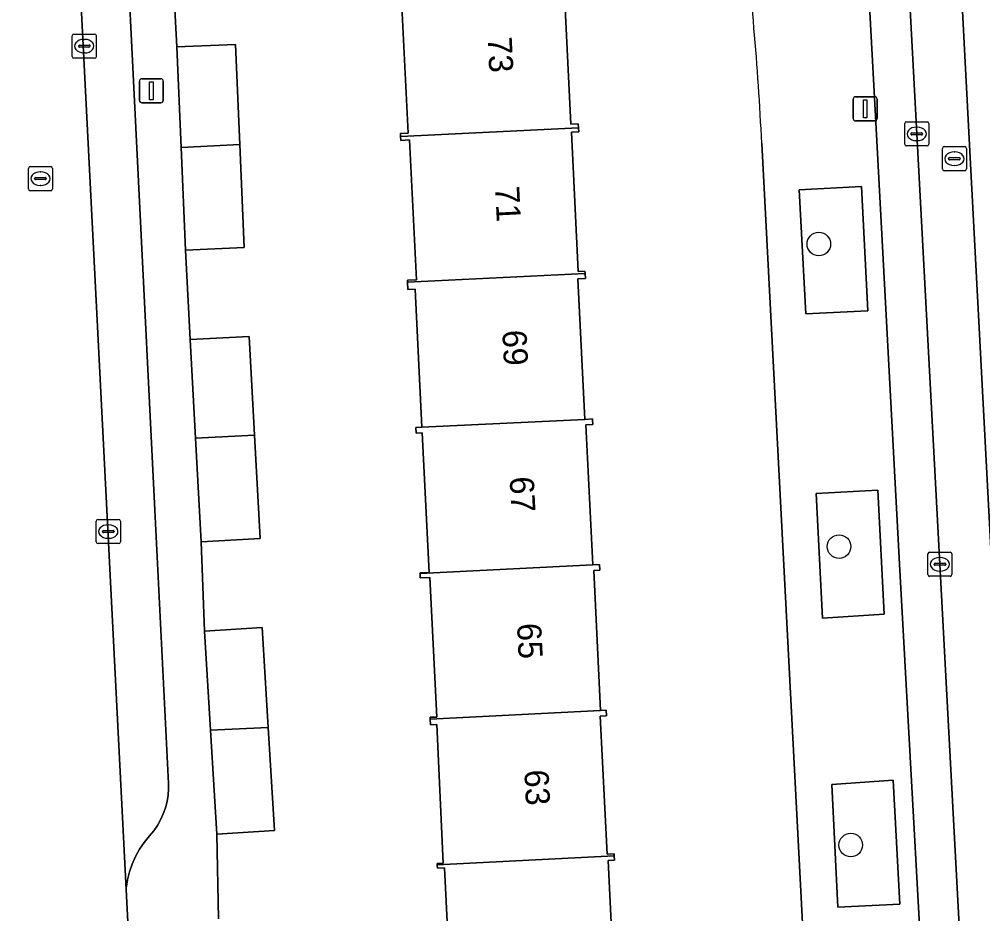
# Model space of a CAD drawing. Extents: x 161084 to 161928, y 385354 to 386522.
# Drawn here: x 161592.17 to 161632.1, y 385691.82 to 385728.91 of the extents above; entities that cross this region are included whole.
import ezdxf

# ---------------------------------------------------------------- set-up
doc = ezdxf.new("R2010")
doc.units = 0
for name, color, linetype in [('IMGEO_Boom', 7, 'Continuous'), ('IMGEO_Erf', 7, 'Continuous'), ('IMGEO_Fietspad_gesloten', 7, 'Continuous'), ('IMGEO_Groenvoorziening', 7, 'Continuous'), ('IMGEO_Kolk', 7, 'Continuous'), ('IMGEO_Lichtmast', 7, 'Continuous'), ('IMGEO_Pand', 7, 'Continuous'), ('IMGEO_Pand_nummerreeks', 7, 'Continuous'), ('IMGEO_Parkeervlak_open', 7, 'Continuous'), ('IMGEO_Rijbaan_lokaal_gesloten', 7, 'Continuous'), ('IMGEO_Rijbaan_lokaal_open', 7, 'Continuous'), ('IMGEO_Rioolput', 7, 'Continuous'), ('IMGEO_Voetpad_open', 7, 'Continuous')]:
    doc.layers.add(name, color=color, linetype=linetype)

msp = doc.modelspace()

# ---------------------------------------------------------------- linework, layer by layer
at = {"layer": 'IMGEO_Boom'}
for centre in [(161625.306, 385719.592), (161626.145, 385707.048), (161626.63, 385694.672)]:
    msp.add_circle(centre, 0.489, dxfattribs=at)
at = {"layer": 'IMGEO_Erf'}
for points in [[(161598.503, 385731.422), (161598.703, 385727.765), (161601.132, 385727.867), (161601.306, 385723.716), (161601.485, 385719.446), (161599.056, 385719.344), (161599.256, 385715.629), (161601.691, 385715.761), (161601.913, 385711.664), (161602.146, 385707.376), (161599.711, 385707.244), (161599.85, 385703.546), (161602.235, 385703.69), (161602.484, 385699.552), (161602.742, 385695.272), (161600.356, 385695.128), (161600.419, 385691.609)], [(161609.187, 385705.771), (161608.788, 385705.751), (161608.78, 385705.926), (161608.778, 385705.962), (161609.16, 385705.979), (161608.872, 385711.763), (161608.62, 385711.751), (161608.608, 385711.985), (161608.859, 385711.998), (161608.574, 385717.717), (161608.276, 385717.702), (161608.26, 385718.01), (161608.256, 385718.093), (161608.635, 385718.113), (161608.347, 385723.909), (161607.977, 385723.89), (161607.969, 385724.049), (161607.963, 385724.177), (161608.292, 385724.194), (161608.002, 385730.011)], [(161614.752, 385730.23), (161615.034, 385724.565), (161615.337, 385724.58), (161615.345, 385724.418), (161615.354, 385724.248), (161615.051, 385724.233), (161615.338, 385718.458), (161615.614, 385718.472), (161615.619, 385718.377), (161615.63, 385718.164), (161615.322, 385718.149), (161615.612, 385712.323), (161615.925, 385712.339), (161615.928, 385712.285), (161615.937, 385712.11), (161615.647, 385712.095), (161615.935, 385706.295), (161616.216, 385706.309), (161616.228, 385706.073), (161615.975, 385706.06), (161616.264, 385700.252), (161616.49, 385700.263), (161616.501, 385700.034), (161616.243, 385700.021), (161616.528, 385694.29), (161616.823, 385694.304), (161616.827, 385694.219), (161616.835, 385694.047), (161616.574, 385694.034), (161616.859, 385688.306)], [(161624.707, 385689.842), (161622.942, 385723.766)], [(161610.079, 385687.865), (161609.787, 385693.727), (161609.497, 385693.713), (161609.49, 385693.853), (161609.487, 385693.91), (161609.74, 385693.923), (161609.473, 385699.674), (161609.207, 385699.661), (161609.196, 385699.893), (161609.193, 385699.967), (161609.475, 385699.98), (161609.187, 385705.771)]]:
    msp.add_lwpolyline(points, dxfattribs=at)
msp.add_arc((161500.031, 385717.892), 123.051, 2.73634, 7.20003, dxfattribs=at)
at = {"layer": 'IMGEO_Fietspad_gesloten'}
for points in [[(161634.689, 385664.208), (161632.458, 385706.428), (161631.543, 385723.975), (161630.585, 385742.201), (161628.718, 385742.073)], [(161628.468, 385740.945), (161629.366, 385724.162), (161630.325, 385706.314), (161631.373, 385686.697), (161631.688, 385680.494)]]:
    msp.add_lwpolyline(points, dxfattribs=at)
at = {"layer": 'IMGEO_Groenvoorziening'}
for points in [[(161627.343, 385716.826), (161627.075, 385721.983), (161624.493, 385721.842), (161624.769, 385716.701)], [(161628.016, 385704.242), (161627.758, 385709.384), (161625.192, 385709.252), (161625.454, 385704.077)], [(161628.665, 385692.221), (161628.393, 385697.356), (161625.842, 385697.181), (161626.097, 385692.093)]]:
    msp.add_lwpolyline(points, close=True, dxfattribs=at)
at = {"layer": 'IMGEO_Kolk'}
for p, q in [((161594.361, 385727.373), (161594.361, 385728.225)), ((161594.436, 385728.299), (161595.288, 385728.299)), ((161594.849, 385728.079), (161594.874, 385728.079)), ((161595.362, 385728.225), (161595.362, 385727.373)), ((161594.62, 385727.793), (161594.62, 385727.805)), ((161595.058, 385727.756), (161594.66, 385727.756)), ((161594.663, 385727.842), (161595.061, 385727.842)), ((161595.104, 385727.805), (161595.104, 385727.793)), ((161595.288, 385727.299), (161594.436, 385727.299)), ((161594.872, 385727.519), (161594.847, 385727.519)), ((161628.865, 385723.736), (161628.865, 385724.588)), ((161628.94, 385724.662), (161629.792, 385724.662)), ((161629.353, 385724.442), (161629.378, 385724.442)), ((161629.866, 385724.588), (161629.866, 385723.736)), ((161629.124, 385724.156), (161629.124, 385724.168)), ((161629.562, 385724.119), (161629.164, 385724.119)), ((161629.167, 385724.205), (161629.565, 385724.205)), ((161629.608, 385724.168), (161629.608, 385724.156)), ((161629.792, 385723.662), (161628.94, 385723.662)), ((161629.376, 385723.882), (161629.351, 385723.882)), ((161595.358, 385707.246), (161595.358, 385708.098)), ((161595.433, 385708.172), (161596.285, 385708.172)), ((161596.359, 385708.098), (161596.359, 385707.246)), ((161595.617, 385707.666), (161595.617, 385707.678)), ((161596.055, 385707.629), (161595.657, 385707.629)), ((161595.66, 385707.715), (161596.058, 385707.715)), ((161595.846, 385707.952), (161595.871, 385707.952)), ((161596.101, 385707.678), (161596.101, 385707.666)), ((161595.869, 385707.392), (161595.844, 385707.392)), ((161596.285, 385707.172), (161595.433, 385707.172)), ((161629.899, 385706.814), (161630.751, 385706.814)), ((161629.824, 385705.888), (161629.824, 385706.74)), ((161630.312, 385706.594), (161630.337, 385706.594)), ((161630.825, 385706.74), (161630.825, 385705.888)), ((161630.083, 385706.308), (161630.083, 385706.32)), ((161630.521, 385706.271), (161630.123, 385706.271)), ((161630.126, 385706.357), (161630.524, 385706.357)), ((161630.335, 385706.034), (161630.31, 385706.034)), ((161630.567, 385706.32), (161630.567, 385706.308)), ((161630.751, 385705.814), (161629.899, 385705.814))]:
    msp.add_line(p, q, dxfattribs=at)
for points in [[(161594.361, 385727.373), (161594.361, 385728.225)], [(161594.436, 385728.299), (161595.288, 385728.299)], [(161595.362, 385728.225), (161595.362, 385727.373)], [(161595.288, 385727.299), (161594.436, 385727.299)], [(161628.865, 385723.736), (161628.865, 385724.588)], [(161628.94, 385724.662), (161629.792, 385724.662)], [(161629.866, 385724.588), (161629.866, 385723.736)], [(161629.792, 385723.662), (161628.94, 385723.662)], [(161595.358, 385707.246), (161595.358, 385708.098)], [(161595.433, 385708.172), (161596.285, 385708.172)], [(161596.359, 385708.098), (161596.359, 385707.246)], [(161596.285, 385707.172), (161595.433, 385707.172)], [(161629.899, 385706.814), (161630.751, 385706.814)], [(161629.824, 385705.888), (161629.824, 385706.74)], [(161630.825, 385706.74), (161630.825, 385705.888)], [(161630.751, 385705.814), (161629.899, 385705.814)]]:
    msp.add_lwpolyline(points, dxfattribs=at)
for centre, radius, start, end in [((161594.438, 385728.223), 0.0765, 91.552, 178.448), ((161594.438, 385728.223), 0.0765, 91.552, 178.448), ((161595.286, 385728.223), 0.0765, 1.552, 88.448), ((161595.286, 385728.223), 0.0765, 1.552, 88.448), ((161594.66, 385727.802), 0.0403, 85.8775, 175.7526), ((161594.657, 385727.792), 0.0366, 178.938, 274.7102), ((161595.061, 385727.799), 0.043, 264.8664, 352.4533), ((161595.065, 385727.804), 0.0386, 1.7309, 96.639), ((161594.438, 385727.375), 0.0765, 181.552, 268.448), ((161594.438, 385727.375), 0.0765, 181.552, 268.448), ((161595.286, 385727.375), 0.0765, 271.552, 358.448), ((161595.286, 385727.375), 0.0765, 271.552, 358.448), ((161628.942, 385724.586), 0.0765, 91.552, 178.448), ((161628.942, 385724.586), 0.0765, 91.552, 178.448), ((161629.79, 385724.586), 0.0765, 1.552, 88.448), ((161629.79, 385724.586), 0.0765, 1.552, 88.448), ((161629.164, 385724.165), 0.0403, 85.8775, 175.7526), ((161629.161, 385724.155), 0.0366, 178.938, 274.7102), ((161629.565, 385724.162), 0.043, 264.8664, 352.4533), ((161629.569, 385724.167), 0.0386, 1.7309, 96.639), ((161628.942, 385723.738), 0.0765, 181.552, 268.448), ((161628.942, 385723.738), 0.0765, 181.552, 268.448), ((161629.79, 385723.738), 0.0765, 271.552, 358.448), ((161629.79, 385723.738), 0.0765, 271.552, 358.448), ((161595.435, 385708.096), 0.0765, 91.552, 178.448), ((161595.435, 385708.096), 0.0765, 91.552, 178.448), ((161596.283, 385708.096), 0.0765, 1.552, 88.448), ((161596.283, 385708.096), 0.0765, 1.552, 88.448), ((161595.657, 385707.675), 0.0403, 85.8775, 175.7526), ((161595.654, 385707.665), 0.0366, 178.938, 274.7102), ((161596.058, 385707.672), 0.043, 264.8664, 352.4533), ((161596.062, 385707.677), 0.0386, 1.7309, 96.639), ((161595.435, 385707.248), 0.0765, 181.552, 268.448), ((161595.435, 385707.248), 0.0765, 181.552, 268.448), ((161596.283, 385707.248), 0.0765, 271.552, 358.448), ((161596.283, 385707.248), 0.0765, 271.552, 358.448), ((161629.901, 385706.738), 0.0765, 91.552, 178.448), ((161629.901, 385706.738), 0.0765, 91.552, 178.448), ((161630.749, 385706.738), 0.0765, 1.552, 88.448), ((161630.749, 385706.738), 0.0765, 1.552, 88.448), ((161630.123, 385706.317), 0.0403, 85.8775, 175.7526), ((161630.12, 385706.307), 0.0366, 178.938, 274.7102), ((161630.524, 385706.314), 0.043, 264.8664, 352.4533), ((161630.528, 385706.319), 0.0386, 1.7309, 96.639), ((161629.901, 385705.89), 0.0765, 181.552, 268.448), ((161629.901, 385705.89), 0.0765, 181.552, 268.448), ((161630.749, 385705.89), 0.0765, 271.552, 358.448), ((161630.749, 385705.89), 0.0765, 271.552, 358.448)]:
    msp.add_arc(centre, radius, start, end, dxfattribs=at)
for centre, major_axis, ratio, start_param, end_param in [((161594.848, 385727.799), (-0.387, 0.002), 0.722429, 4.712389, 7.853982), ((161594.873, 385727.799), (-0.39, 0.002), 0.717154, 1.570796, 4.712389), ((161629.352, 385724.162), (-0.387, 0.002), 0.722429, 4.712389, 7.853982), ((161629.377, 385724.162), (-0.39, 0.002), 0.717154, 1.570796, 4.712389), ((161595.845, 385707.672), (-0.387, 0.002), 0.722429, 4.712389, 7.853982), ((161595.87, 385707.672), (-0.39, 0.002), 0.717154, 1.570796, 4.712389), ((161630.311, 385706.314), (-0.387, 0.002), 0.722429, 4.712389, 7.853982), ((161630.336, 385706.314), (-0.39, 0.002), 0.717154, 1.570796, 4.712389)]:
    msp.add_ellipse(centre, major_axis=major_axis, ratio=ratio, start_param=start_param, end_param=end_param, dxfattribs=at)
at = {"layer": 'IMGEO_Lichtmast'}
for p, q in [((161597.146, 385725.55), (161597.146, 385726.35)), ((161597.146, 385726.35), (161597.146, 385725.55)), ((161597.246, 385726.45), (161598.036, 385726.45)), ((161598.036, 385726.45), (161597.246, 385726.45)), ((161598.136, 385726.35), (161598.136, 385725.55)), ((161598.136, 385725.55), (161598.136, 385726.35)), ((161626.733, 385724.799), (161626.733, 385725.599)), ((161626.733, 385725.599), (161626.733, 385724.799)), ((161626.833, 385725.699), (161627.623, 385725.699)), ((161627.623, 385725.699), (161626.833, 385725.699)), ((161627.723, 385725.599), (161627.723, 385724.799)), ((161627.723, 385724.799), (161627.723, 385725.599)), ((161598.036, 385725.45), (161597.246, 385725.45)), ((161597.246, 385725.45), (161598.036, 385725.45)), ((161627.623, 385724.699), (161626.833, 385724.699)), ((161626.833, 385724.699), (161627.623, 385724.699))]:
    msp.add_line(p, q, dxfattribs=at)
for points in [[(161597.566, 385726.325), (161597.716, 385726.325), (161597.716, 385725.575), (161597.566, 385725.575), (161597.566, 385726.325)], [(161627.153, 385725.574), (161627.303, 385725.574), (161627.303, 385724.824), (161627.153, 385724.824), (161627.153, 385725.574)]]:
    msp.add_lwpolyline(points, dxfattribs=at)
for centre, start, end in [((161597.246, 385726.35), 90, 180), ((161597.246, 385726.35), 90, 180), ((161598.036, 385726.35), 0, 90), ((161598.036, 385726.35), 360, 90), ((161597.246, 385725.55), 180, 270), ((161597.246, 385725.55), 180, 270), ((161598.036, 385725.55), 270, 0), ((161598.036, 385725.55), 270, 0), ((161626.833, 385725.599), 90, 180), ((161626.833, 385725.599), 90, 180), ((161627.623, 385725.599), 0, 90), ((161627.623, 385725.599), 360, 90), ((161626.833, 385724.799), 180, 270), ((161626.833, 385724.799), 180, 270), ((161627.623, 385724.799), 270, 0), ((161627.623, 385724.799), 270, 0)]:
    msp.add_arc(centre, 0.1, start, end, dxfattribs=at)
at = {"layer": 'IMGEO_Pand'}
for points in [[(161614.752, 385730.23), (161615.046, 385730.245), (161615.035, 385730.457), (161607.635, 385730.088), (161607.64, 385729.994), (161608.002, 385730.011), (161608.292, 385724.194), (161607.963, 385724.177), (161607.969, 385724.049), (161615.345, 385724.418), (161615.337, 385724.58), (161615.034, 385724.565)], [(161598.878, 385723.594), (161601.306, 385723.716), (161601.132, 385727.867), (161598.703, 385727.765)], [(161615.051, 385724.233), (161615.354, 385724.248), (161615.345, 385724.418), (161607.969, 385724.049), (161607.977, 385723.89), (161608.347, 385723.909), (161608.635, 385718.113), (161608.256, 385718.093), (161608.26, 385718.01), (161615.619, 385718.377), (161615.614, 385718.472), (161615.338, 385718.458)], [(161599.056, 385719.344), (161601.485, 385719.446), (161601.306, 385723.716), (161598.878, 385723.594)], [(161615.612, 385712.323), (161615.322, 385718.149), (161615.63, 385718.164), (161615.619, 385718.377), (161608.26, 385718.01), (161608.276, 385717.702), (161608.574, 385717.717), (161608.859, 385711.998)], [(161599.478, 385711.547), (161601.913, 385711.664), (161601.691, 385715.761), (161599.256, 385715.629)], [(161615.647, 385712.095), (161615.937, 385712.11), (161615.928, 385712.285), (161615.925, 385712.339), (161615.612, 385712.323), (161608.859, 385711.998), (161608.608, 385711.985), (161608.62, 385711.751), (161608.872, 385711.763), (161609.16, 385705.979), (161608.778, 385705.962), (161608.78, 385705.926), (161615.935, 385706.295)], [(161599.711, 385707.244), (161602.146, 385707.376), (161601.913, 385711.664), (161599.478, 385711.547)], [(161615.975, 385706.06), (161616.228, 385706.073), (161616.216, 385706.309), (161615.935, 385706.295), (161608.78, 385705.926), (161608.788, 385705.751), (161609.187, 385705.771), (161609.475, 385699.98), (161609.193, 385699.967), (161609.196, 385699.893), (161616.264, 385700.252)], [(161600.097, 385699.431), (161602.484, 385699.552), (161602.235, 385703.69), (161599.85, 385703.546)], [(161616.243, 385700.021), (161616.501, 385700.034), (161616.49, 385700.263), (161616.264, 385700.252), (161609.196, 385699.893), (161609.207, 385699.661), (161609.473, 385699.674), (161609.74, 385693.923), (161609.487, 385693.91), (161609.49, 385693.853), (161616.827, 385694.219), (161616.823, 385694.304), (161616.528, 385694.29)], [(161600.356, 385695.128), (161602.742, 385695.272), (161602.484, 385699.552), (161600.097, 385699.431)], [(161609.49, 385693.853), (161609.497, 385693.713), (161609.787, 385693.727), (161610.079, 385687.865), (161609.757, 385687.849), (161609.767, 385687.645), (161617.151, 385688.012), (161617.135, 385688.32), (161616.859, 385688.306), (161616.574, 385694.034), (161616.835, 385694.047), (161616.827, 385694.219)]]:
    msp.add_lwpolyline(points, close=True, dxfattribs=at)
at = {"layer": 'IMGEO_Parkeervlak_open'}
for points in [[(161594.088, 385742.233), (161596.596, 385692.828), (161596.602, 385692.884), (161596.654, 385693.224), (161596.736, 385693.559), (161596.848, 385693.884), (161596.988, 385694.199), (161597.156, 385694.499), (161597.35, 385694.783), (161597.569, 385695.049), (161597.742, 385695.257), (161597.895, 385695.479), (161598.028, 385695.714), (161598.139, 385695.96), (161598.228, 385696.215), (161598.294, 385696.477), (161598.336, 385696.744), (161598.355, 385697.013), (161598.352, 385697.225), (161597.785, 385708.561), (161596.434, 385735.828)], [(161631.688, 385680.494), (161631.373, 385686.697), (161630.325, 385706.314), (161629.366, 385724.162), (161628.468, 385740.945)], [(161626.91, 385738.638), (161627.663, 385724.649), (161628.649, 385706.323), (161629.959, 385682.601)]]:
    msp.add_lwpolyline(points, dxfattribs=at)
at = {"layer": 'IMGEO_Rijbaan_lokaal_gesloten'}
msp.add_lwpolyline([(161628.616, 385743.422), (161628.705, 385742.211), (161628.718, 385742.073), (161630.585, 385742.201), (161631.543, 385723.975), (161632.458, 385706.428), (161634.689, 385664.208)], dxfattribs=at)
at = {"layer": 'IMGEO_Rijbaan_lokaal_open'}
msp.add_lwpolyline([(161596.869, 385687.458), (161596.596, 385692.828), (161594.088, 385742.233), (161593.819, 385747.534), (161591.339, 385747.41), (161588.858, 385747.286), (161589.157, 385741.137), (161591.522, 385692.541), (161591.791, 385687.042)], dxfattribs=at)
at = {"layer": 'IMGEO_Rioolput'}
for p, q in [((161630.426, 385722.706), (161630.426, 385723.558)), ((161630.501, 385723.632), (161631.353, 385723.632)), ((161631.427, 385723.558), (161631.427, 385722.706)), ((161630.728, 385723.175), (161631.126, 385723.175)), ((161630.914, 385723.412), (161630.939, 385723.412)), ((161592.62, 385722.806), (161593.472, 385722.806)), ((161630.685, 385723.126), (161630.685, 385723.138)), ((161631.123, 385723.089), (161630.725, 385723.089)), ((161630.937, 385722.852), (161630.912, 385722.852)), ((161631.169, 385723.138), (161631.169, 385723.126)), ((161592.545, 385721.88), (161592.545, 385722.732)), ((161593.033, 385722.586), (161593.058, 385722.586)), ((161593.546, 385722.732), (161593.546, 385721.88)), ((161631.353, 385722.632), (161630.501, 385722.632)), ((161592.804, 385722.3), (161592.804, 385722.312)), ((161593.242, 385722.263), (161592.844, 385722.263)), ((161592.847, 385722.349), (161593.245, 385722.349)), ((161593.056, 385722.026), (161593.031, 385722.026)), ((161593.288, 385722.312), (161593.288, 385722.3)), ((161593.472, 385721.806), (161592.62, 385721.806))]:
    msp.add_line(p, q, dxfattribs=at)
for points in [[(161630.426, 385722.706), (161630.426, 385723.558)], [(161630.501, 385723.632), (161631.353, 385723.632)], [(161631.427, 385723.558), (161631.427, 385722.706)], [(161592.62, 385722.806), (161593.472, 385722.806)], [(161592.545, 385721.88), (161592.545, 385722.732)], [(161593.546, 385722.732), (161593.546, 385721.88)], [(161631.353, 385722.632), (161630.501, 385722.632)], [(161593.472, 385721.806), (161592.62, 385721.806)]]:
    msp.add_lwpolyline(points, dxfattribs=at)
for centre, radius, start, end in [((161630.503, 385723.556), 0.0765, 91.552, 178.448), ((161630.503, 385723.556), 0.0765, 91.552, 178.448), ((161631.351, 385723.556), 0.0765, 1.552, 88.448), ((161631.351, 385723.556), 0.0765, 1.552, 88.448), ((161630.725, 385723.135), 0.0403, 85.8775, 175.7526), ((161631.13, 385723.137), 0.0386, 1.7309, 96.639), ((161592.622, 385722.73), 0.0765, 91.552, 178.448), ((161592.622, 385722.73), 0.0765, 91.552, 178.448), ((161593.47, 385722.73), 0.0765, 1.552, 88.448), ((161593.47, 385722.73), 0.0765, 1.552, 88.448), ((161630.722, 385723.125), 0.0366, 178.938, 274.7102), ((161631.126, 385723.132), 0.043, 264.8664, 352.4533), ((161630.503, 385722.708), 0.0765, 181.552, 268.448), ((161630.503, 385722.708), 0.0765, 181.552, 268.448), ((161631.351, 385722.708), 0.0765, 271.552, 358.448), ((161631.351, 385722.708), 0.0765, 271.552, 358.448), ((161592.844, 385722.309), 0.0403, 85.8775, 175.7526), ((161592.841, 385722.299), 0.0366, 178.938, 274.7102), ((161593.245, 385722.306), 0.043, 264.8664, 352.4533), ((161593.249, 385722.311), 0.0386, 1.7309, 96.639), ((161592.622, 385721.882), 0.0765, 181.552, 268.448), ((161592.622, 385721.882), 0.0765, 181.552, 268.448), ((161593.47, 385721.882), 0.0765, 271.552, 358.448), ((161593.47, 385721.882), 0.0765, 271.552, 358.448)]:
    msp.add_arc(centre, radius, start, end, dxfattribs=at)
for centre, major_axis, ratio, start_param, end_param in [((161630.913, 385723.132), (-0.387, 0.002), 0.722429, 4.712389, 7.853982), ((161630.938, 385723.132), (-0.39, 0.002), 0.717154, 1.570796, 4.712389), ((161593.032, 385722.306), (-0.387, 0.002), 0.722429, 4.712389, 7.853982), ((161593.057, 385722.306), (-0.39, 0.002), 0.717154, 1.570796, 4.712389)]:
    msp.add_ellipse(centre, major_axis=major_axis, ratio=ratio, start_param=start_param, end_param=end_param, dxfattribs=at)
at = {"layer": 'IMGEO_Voetpad_open'}
for points in [[(161627.663, 385724.649), (161626.91, 385738.638)], [(161596.434, 385735.828), (161597.785, 385708.561), (161598.352, 385697.225), (161598.355, 385697.013), (161598.336, 385696.744), (161598.294, 385696.477), (161598.228, 385696.215), (161598.139, 385695.96), (161598.028, 385695.714), (161597.895, 385695.479), (161597.742, 385695.257), (161597.569, 385695.049), (161597.35, 385694.783), (161597.156, 385694.499), (161596.988, 385694.199), (161596.848, 385693.884), (161596.736, 385693.559), (161596.654, 385693.224), (161596.602, 385692.884), (161596.596, 385692.828), (161596.869, 385687.458)], [(161599.056, 385719.344), (161598.878, 385723.594), (161598.703, 385727.765), (161598.503, 385731.422)], [(161629.959, 385682.601), (161628.649, 385706.323), (161627.663, 385724.649)], [(161622.942, 385723.766), (161624.707, 385689.842), (161625.081, 385681.999), (161625.427, 385675.322), (161626.118, 385661.968), (161626.409, 385658.824), (161626.958, 385654.067), (161627.369, 385651.706), (161627.913, 385648.918), (161628.051, 385648.45), (161629.804, 385640.583), (161630.062, 385639.844), (161640.268, 385610.631), (161642.97, 385602.896), (161645.265, 385596.441), (161647.167, 385589.635), (161647.703, 385587.716)], [(161600.419, 385691.609), (161600.356, 385695.128), (161600.097, 385699.431), (161599.85, 385703.546), (161599.711, 385707.244), (161599.478, 385711.547), (161599.256, 385715.629), (161599.056, 385719.344)]]:
    msp.add_lwpolyline(points, dxfattribs=at)
for points in [[(161624.769, 385716.701), (161624.493, 385721.842), (161627.075, 385721.983), (161627.343, 385716.826)], [(161628.016, 385704.242), (161625.454, 385704.077), (161625.192, 385709.252), (161627.758, 385709.384)], [(161628.393, 385697.356), (161628.665, 385692.221), (161626.097, 385692.093), (161625.842, 385697.181)]]:
    msp.add_lwpolyline(points, close=True, dxfattribs=at)
msp.add_arc((161500.031, 385717.892), 123.051, 2.73634, 7.20003, dxfattribs=at)

# ---------------------------------------------------------------- texts
at = {"layer": 'IMGEO_Pand_nummerreeks'}
for s, rotation, p in [('73', 272.8646, (161611.578, 385728.165)), ('71', 272.8646, (161611.888, 385721.974)), ('69', 272.8671, (161612.187, 385716.01)), ('67', 272.8646, (161612.492, 385709.932)), ('65', 272.8646, (161612.796, 385703.854)), ('63', 272.8646, (161613.1, 385697.776))]:
    msp.add_text(s, height=1, rotation=rotation, dxfattribs=at).set_placement(p)

doc.saveas('drawing.dxf')
